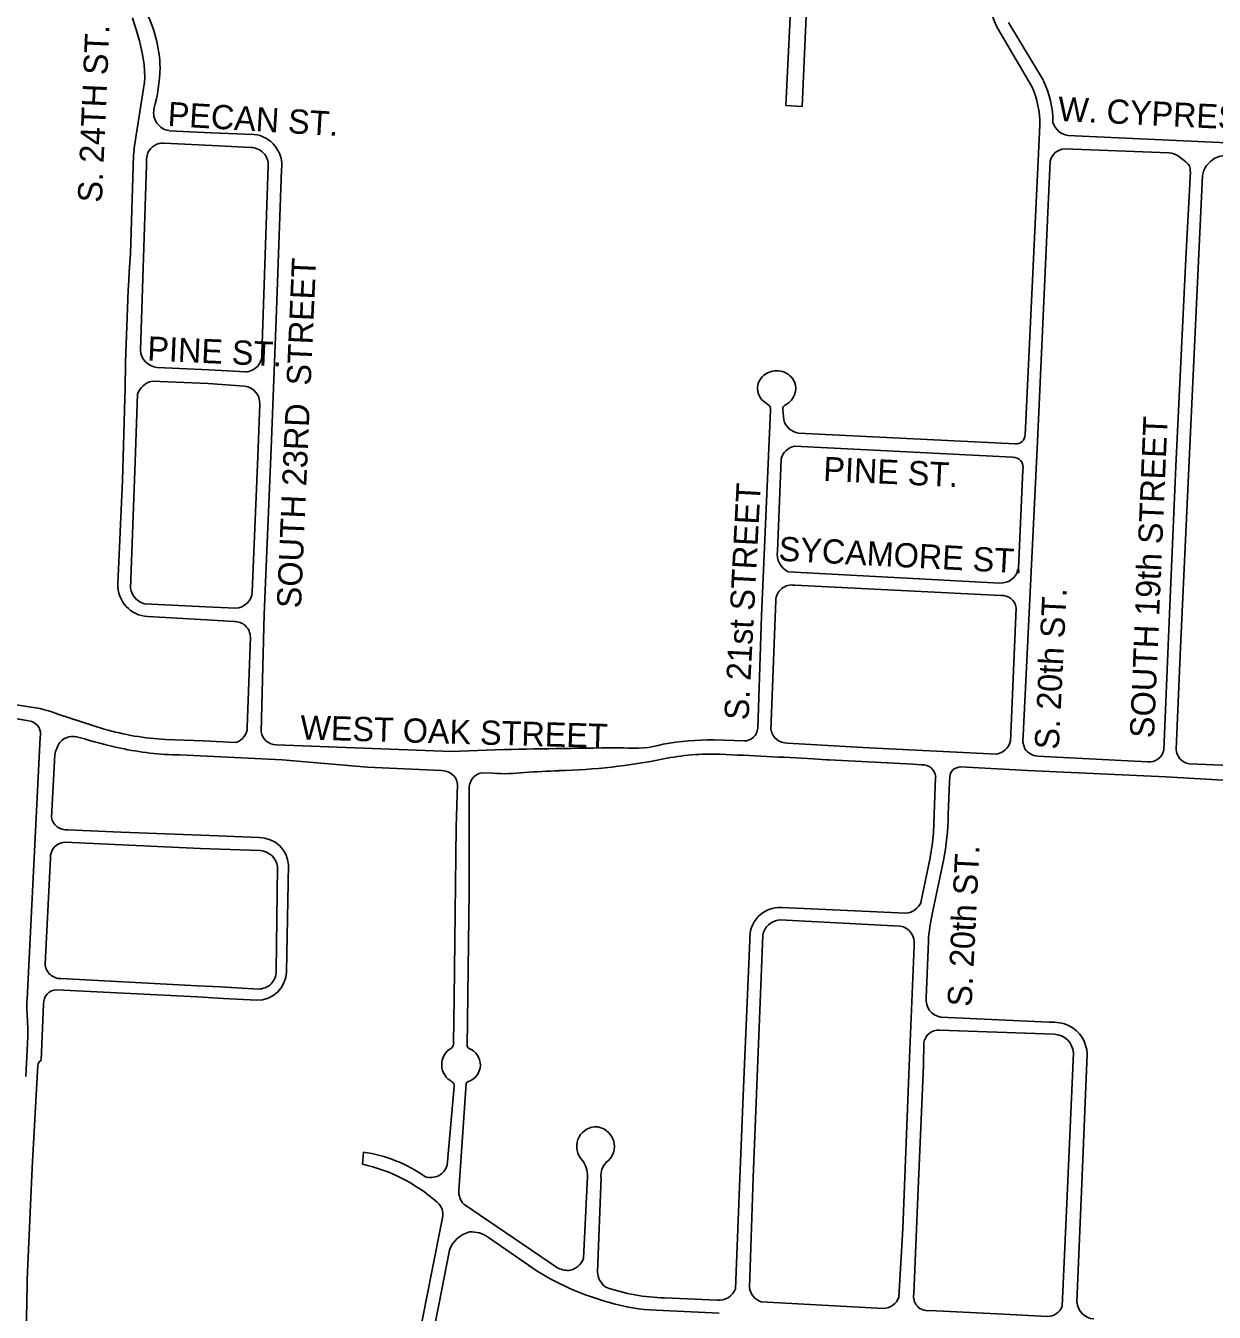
# Model space of a CAD drawing. Extents: x 0 to 712119, y 0 to 761125.
# Drawn here: x 678156 to 680612, y 731363 to 734022 of the extents above; entities that cross this region are included whole.
import ezdxf

# ---------------------------------------------------------------- set-up
doc = ezdxf.new("R2010")
doc.units = 0
doc.layers.add('PAVED ROADS', color=7, linetype='Continuous')
doc.layers.add('street names', color=7, linetype='Continuous')

msp = doc.modelspace()

# ---------------------------------------------------------------- linework, layer by layer
at = {"layer": 'PAVED ROADS'}
for points in [[(679796.2, 734661.8), (679778, 734245.8), (679760.4, 733855), (679726.8, 733856.8), (679766.8, 734670.9)], [(680235.3, 733896.4), (680163.1, 734018.4)], [(680187.1, 734028.7), (680259, 733908.3)], [(678380.9, 733773.3), (678401.6, 733905), (678401.9, 733915.1), (678400.5, 733941.5)], [(678452.6, 733804.9), (678539.3, 733800.5), (678627.7, 733797.3)], [(680221.2, 733176.3), (680241.3, 733598.1), (680251.6, 733816.1)], [(678441.8, 733779), (678541.6, 733774.3), (678621.5, 733770.2)], [(680309.5, 733795), (680832.7, 733771.1)], [(678372.2, 733550.2), (678378.7, 733754.1)], [(680518.2, 733759.1), (680302.8, 733767.3)], [(680553.5, 733740.7), (680538.1, 733752.4)], [(678393.1, 733351.2), (678405.4, 733733.6), (678405.4, 733733.6)], [(678684.7, 733724.7), (678673.9, 733433.5), (678663.2, 733147.7), (678649, 732805.4), (678642.4, 732562.4)], [(678657.3, 733732.1), (678643.8, 733343.3)], [(680273, 733741.8), (680246.9, 733162.5), (680226.9, 732752), (680216.5, 732540.7), (680220.6, 732527)], [(680507.9, 732524.2), (680517.9, 732774.1), (680532.6, 733111.2), (680553.1, 733540.8), (680562.6, 733720.8)], [(680588, 733712), (680563.1, 733181.7), (680542.2, 732736.9), (680533.2, 732526.7)], [(678610.3, 733306.5), (678535.2, 733310.5), (678427.5, 733315.6)], [(678417.2, 733287.2), (678532.8, 733282.6), (678608.1, 733276.9)], [(678346.3, 732868), (678355.8, 733081.6), (678361.1, 733251.6)], [(678372.8, 732859.5), (678382.2, 733120.4), (678387.2, 733260.3)], [(679689.2, 733239.2), (679677.4, 733248.5)], [(678639.5, 733239.9), (678635.7, 733130.6), (678624.1, 732851.8)], [(679668.6, 732569.8), (679676.4, 732802.3), (679695.1, 733227.5)], [(679720.4, 733227.6), (679722.5, 733207.4)], [(679753, 733179.8), (680200.3, 733157.4)], [(679744.9, 733152.9), (680194.9, 733130.1)], [(679709.2, 732936), (679716.8, 733125.7)], [(680216.6, 733104), (680207.6, 732899.8)], [(680168.6, 732869.9), (679731.9, 732892.9)], [(679745.1, 732865.4), (680170.7, 732844.4)], [(678528.3, 732820.6), (678401.3, 732827.2)], [(678589.5, 732817.8), (678528.3, 732820.6)], [(679696, 732565.6), (679706, 732833.7)], [(680202.9, 732818.5), (680190.6, 732542.3)], [(678586.4, 732790.5), (678529.3, 732793.8), (678408.2, 732800.5)], [(678613.7, 732572), (678620.3, 732757.9)], [(678109.2, 732622.2), (678185.1, 732610.3)], [(678224.3, 732598.1), (678318.4, 732568.1)], [(678158.7, 732009.8), (678169.7, 732232.3), (678185.7, 732551)], [(678444.9, 732546.5), (678522.9, 732543.4), (678590.5, 732540.5)], [(678673.3, 732535.6), (679035.6, 732521.6), (679144.3, 732525.6)], [(679578.3, 732545.6), (679640.3, 732543.5)], [(680162, 732516.4), (679885.8, 732530.2), (679729.9, 732538.9)], [(678215.9, 732515.2), (678209, 732385.3)], [(678862.4, 732489), (678686.1, 732504.4), (678474.3, 732514.5)], [(680007.1, 732494.3), (679990.1, 732495.2), (679816.1, 732504.7), (679811, 732504.8), (679783.3, 732506.5)], [(680246.9, 732511.7), (680474.3, 732500.4)], [(679014.3, 732482.2), (678862.4, 732489)], [(679121.6, 732476.9), (679098.7, 732477.7)], [(680087.9, 732489.7), (680226.2, 732482.5), (680512, 732469.6), (680761, 732455)], [(680559.8, 732496), (680733.1, 732489.4), (680786.2, 732488.2)], [(679040.3, 731919.7), (679041, 732011.6), (679045.6, 732365), (679048.3, 732454)], [(680031.7, 732353), (680036.2, 732469.1), (680036.2, 732469.1)], [(680062.1, 732391.6), (680064.6, 732458.7), (680065.4, 732470.3)], [(679072.5, 732443), (679072.4, 732340.1), (679072.3, 732232.3), (679068.1, 731912.1), (679071.1, 731908.2)], [(678242.8, 732359.8), (678352.7, 732355.2), (678518.2, 732348.6), (678638.6, 732343.6)], [(678640.7, 732316.9), (678517.4, 732321.3), (678236.5, 732334.1)], [(678207.2, 732301.3), (678196.2, 732082.9)], [(678699.1, 732287.1), (678694.9, 732066.4)], [(680006, 732209.6), (680024.6, 732301.8)], [(680029.8, 732189), (680052.2, 732296.5)], [(678673.8, 732067.7), (678676.1, 732283.4), (678676.1, 732283.4)], [(679718, 732199.1), (679763.9, 732197.2), (679975, 732187.4)], [(679714, 732173.7), (679963.1, 732161)], [(679622.5, 731411), (679630.2, 731605.3), (679638.9, 731827.2), (679652.4, 732131.6)], [(679651.4, 731413.8), (679658.9, 731641.4), (679673.3, 731986.3), (679678.9, 732141.9)], [(680016.6, 732012.8), (680021.2, 732129.5)], [(679991.8, 732120.3), (679981.7, 731872.3), (679968.2, 731536), (679960.5, 731393.5)], [(678228.8, 732052.5), (678511.3, 732037.2), (678558.3, 732035.1), (678636.8, 732030.7)], [(678633.3, 732007.6), (678564.8, 732010.9), (678510.3, 732014.5), (678220.4, 732029.4)], [(678192.9, 731999.9), (678188.1, 731883)], [(680271.1, 731962.2), (680047.1, 731972.6)], [(680044.3, 731945.8), (680280.9, 731937.2)], [(678156, 731849.9), (678160.6, 731932.7)], [(679991, 731400.6), (680000.3, 731617.9), (680010.9, 731872.8), (680012, 731919.5)], [(680321, 731898.6), (680307.9, 731603), (680297.6, 731374.9)], [(680328.3, 731384.3), (680339.3, 731645), (680349.4, 731896.4)], [(678181.3, 731873.2), (678169.5, 731661.3), (678159.6, 731445.6), (678159.6, 731445.6), (678159.6, 731445.6)], [(679068.7, 731839.1), (679066.3, 731835.8), (679051, 731614.2)], [(679027, 731666.4), (679041.1, 731829.2)], [(678851.9, 731668.9), (678853.9, 731693.5)], [(679308.6, 731473.9), (679316.9, 731643.2)], [(679344.8, 731641.9), (679337.8, 731446.3)], [(679061.2, 731586.2), (679253, 731455.5)], [(678959.6, 731264.7), (678995, 731447), (679017, 731557.5)], [(679112.1, 731517.1), (679203.9, 731453.7)], [(678975.5, 731204.3), (679009.9, 731377.9), (679031.7, 731490.7)], [(679476.1, 731392.4), (679584.5, 731387.5)], [(679928.2, 731370.5), (679675.5, 731384)], [(679458.7, 731366.7), (679588.9, 731360.8)], [(680267.5, 731353.7), (680163.5, 731359.5), (680023.5, 731366)]]:
    msp.add_lwpolyline(points, dxfattribs=at)
for centre, radius, start, end in [((680284.7, 734078.2), 135.5, 174.4809, 206.1721), ((678154, 733926.7), 279.9, 1.638, 27.4142), ((677909.5, 733869.3), 496.3, 8.359, 19.8552), ((678065.9, 733946.9), 368.1, 344.6716, 358.0932), ((680061.2, 733819.1), 190.4, 359.1072, 23.9421), ((680079.1, 733821.8), 199.6, 0.0637, 25.6628), ((678457.6, 733842.1), 37.4, 168.3814, 262.3906), ((680315, 733832.3), 37.7, 195.7993, 261.6158), ((678439.2, 733745.2), 34, 85.4754, 154.892), ((678620.4, 733732.9), 64.8, 352.7285, 83.5504), ((677642.3, 733845.4), 742, 352.9323, 354.4291), ((678494.4, 733736.3), 89.1, 164.87, 181.7298), ((678620.6, 733733.5), 36.7, 357.7351, 88.5016), ((680304.5, 733735.1), 32.2, 93.1024, 168.1034), ((680510.5, 733703.3), 56.4, 60.6938, 82.213), ((680636.1, 733704.8), 48.7, 90.4893, 144.9975), ((680539.5, 733722.3), 23.1, 356.3167, 52.7599), ((680626.8, 733708.8), 38.9, 141.9332, 175.256), ((684014.4, 733190.5), 5653.6, 176.3526, 179.3808), ((678430.6, 733353.1), 37.6, 182.873, 265.17), ((678609.3, 733341), 34.6, 271.6409, 3.7747), ((679703.1, 733272.1), 34.9, 117.5473, 222.5413), ((679708, 733267.9), 40.9, 25.6164, 120.853), ((678426.4, 733246.9), 41.4, 102.8787, 161.0617), ((678604.1, 733241.8), 35.4, 356.9693, 83.6445), ((679708.8, 733272.5), 38.3, 299.4403, 19.8944), ((679684.5, 733229.4), 10.9, 349.6958, 64.2494), ((679731.2, 733228.9), 10.9, 108.9969, 186.4281), ((679758.4, 733216.3), 37, 194.0586, 261.6525), ((680201.8, 733176.7), 19.4, 265.4571, 358.7843), ((679753.2, 733116.2), 37.7, 102.7352, 165.3388), ((680195.7, 733108.6), 21.5, 347.5186, 92.1086), ((679749.6, 732929.8), 40.9, 171.1964, 244.2822), ((680170.8, 732907.5), 37.7, 266.741, 348.2791), ((678412.2, 732866.3), 65.9, 178.5468, 266.5779), ((678410.8, 732864.3), 38.3, 187.1374, 255.75), ((678588.2, 732853.7), 36, 272.0854, 356.845), ((679739.2, 732832.7), 33.2, 79.8473, 178.3043), ((680172.9, 732814.1), 30.3, 8.3785, 94.1447), ((678587.4, 732757.6), 32.9, 0.6024, 91.7157), ((678135.8, 732383.6), 232, 67.5763, 77.7325), ((677947.4, 731478.9), 1126.8, 78.8034, 85.4651), ((678159.7, 732558.1), 26.9, 344.7138, 75.9168), ((678253.8, 732516), 36.9, 69.5822, 138.2664), ((678475.4, 733106.9), 561.2, 253.7536, 266.8877), ((678580.5, 732572.1), 33.2, 287.5173, 359.8708), ((678673.5, 732566.9), 31.4, 188.382, 269.7394), ((679640.3, 732571.8), 28.3, 269.9709, 356.0184), ((679729.7, 732573.6), 34.6, 193.3866, 270.4559), ((678302.4, 732494.8), 88.8, 149.0115, 166.7586), ((678727.8, 734151.8), 1666.3, 253.9317, 256.9631), ((678485.3, 733153.9), 639.5, 257.9619, 269.0156), ((679575.2, 713034.8), 19495.6, 90.5409, 91.26637), ((679413.8, 732738), 209.7, 263.7797, 286.3661), ((679573.7, 731965.9), 579.7, 89.5513, 100.0113), ((680156.3, 732551.3), 35.4, 279.1985, 345.2371), ((680252, 732550.6), 39.2, 216.995, 262.5817), ((680566.2, 732528.4), 33.1, 183.0412, 258.8239), ((679224.8, 733752.8), 1271.1, 271.5042, 281.3085), ((679574, 732014), 502.4, 88.0735, 101.484), ((678763.9, 714063.3), 18471.3, 86.83604, 87.43365), ((680477.7, 732531.2), 31, 263.7968, 346.8918), ((679016, 732449.7), 32.6, 7.6077, 92.9751), ((679104.4, 732446.1), 32.1, 100.1695, 185.4304), ((679147.3, 732790.5), 314.7, 265.3131, 277.1688), ((679429.3, 728573.5), 3912.3, 92.507, 93.5558), ((680008.9, 732466.9), 27.5, 4.6162, 93.6565), ((680087, 732468.4), 21.7, 132.8588, 174.9989), ((680092.2, 732452.3), 37.7, 96.5545, 121.9354), ((678240.3, 732391.7), 32, 191.5976, 274.4142), ((679603.4, 732391.4), 458.7, 348.0665, 0.0261), ((678639.2, 732283.6), 60, 3.3479, 90.5477), ((679591.2, 732387.5), 441.8, 348.818, 355.5258), ((678238.2, 732303), 31.1, 93.2357, 183.1521), ((678637.7, 732278.3), 38.7, 7.5252, 85.636), ((679970.3, 732226.7), 39.6, 276.7621, 334.4014), ((679714.1, 732137.4), 61.9, 86.3614, 185.3299), ((680401.4, 732104.8), 381, 167.2402, 176.2886), ((679717.7, 732134.4), 39.5, 95.3355, 169.025), ((679956.4, 732125.8), 35.8, 351.1765, 79.1352), ((678227.7, 732083.9), 31.5, 181.86, 271.9905), ((678634.3, 732068.3), 60.6, 269.0182, 358.2338), ((678637, 732067.4), 36.7, 269.6532, 0.4451), ((678221.2, 732001.1), 28.3, 91.7479, 182.3791), ((678604.7, 731995.1), 446.2, 178.1174, 184.2502), ((680053.1, 732008.8), 36.7, 173.6825, 260.6511), ((677932.8, 731940.6), 227.9, 358.0078, 5.3988), ((680042.2, 731915.4), 30.5, 85.8973, 172.2269), ((680044.3, 731945.8), 0.000000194, 206.688, 283.4817), ((680277.1, 731878), 84.4, 65.3582, 94.1165), ((680280.7, 731893.8), 68.7, 2.1551, 62.5742), ((679025.4, 731919.6), 15, 312.7632, 0.5263), ((680279.9, 731896), 41.2, 3.664, 88.5073), ((679054.8, 731874.3), 39.3, 119.3045, 243.7617), ((679059.4, 731874), 36.1, 284.9654, 71.1518), ((678191.8, 731873.1), 10.6, 110.563, 179.0051), ((679031.4, 731831.3), 9.84, 348.1224, 52.7946), ((679335.5, 731705.3), 41, 95.4368, 223.7498), ((679332, 731705.6), 40.5, 304.6995, 90.6254), ((678814.3, 731408.5), 287.7, 54.6163, 82.0951), ((679265.8, 731645.2), 51.1, 357.7878, 38.4318), ((678772.6, 731323.2), 354.7, 48.8191, 77.0798), ((678992.9, 731676.8), 35.7, 250.4111, 343.0918), ((679384.4, 731645.3), 39.8, 137.3536, 184.9742), ((679088.3, 731611.9), 37.4, 176.4881, 223.4235), ((678986.2, 731565.4), 31.8, 345.6714, 51.132), ((679086.2, 731472.7), 57.4, 103.3696, 161.6944), ((679077.5, 731471.7), 57.1, 52.6446, 94.55), ((679271.7, 731487.8), 39.4, 279.8691, 339.3252), ((684663.1, 731261.7), 6506.1, 178.38015, 180.81011), ((679496.3, 731895), 529.3, 236.4684, 255.3693), ((679278.2, 731501.2), 52.2, 241.1074, 270.2921), ((679378.4, 731447.4), 40.6, 181.4169, 233.9309), ((679485.1, 731787), 394.7, 250.6842, 268.6943), ((679588.4, 731423.7), 36.4, 263.8279, 339.6392), ((679688.6, 731419.2), 37.6, 188.2512, 249.6432), ((679469.6, 731726.9), 360.3, 252.7233, 268.2558), ((679926.6, 731407), 36.5, 272.4919, 338.3521), ((680020.2, 731395.5), 29.7, 169.9639, 276.4509), ((680365.1, 731385.8), 36.9, 182.3645, 266.691), ((679928.2, 731370.5), 0.000000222, 204.9515, 267.2933), ((680266.8, 731386.8), 33, 271.2266, 338.8855)]:
    msp.add_arc(centre, radius, start, end, dxfattribs=at)

# ---------------------------------------------------------------- texts
at = {"layer": 'street names'}
for s, rotation, p in [('S. 24TH ST.', 87.5032, (678313.3, 733655.5)), ('PECAN ST.', 356.59, (678448.4, 733814.8)), ('W. CYPRESS ST.', 357.2088, (680288.3, 733825.3)), ('SOUTH 23RD  STREET', 87.5032, (678724.7, 732817)), ('PINE ST.', 357.4675, (678406.6, 733329.9)), ('SOUTH 19th STREET', 87.5589, (680487.4, 732548.7)), ('PINE ST.', 357.3474, (679803.3, 733081.1)), ('S. 21st STREET', 87.0105, (679649.4, 732585.6)), ('SYCAMORE ST.', 357.0105, (679711, 732916.1)), ('S. 20th ST.', 87.1414, (680290.6, 732524.9)), ('WEST OAK STREET', 358.3605, (678722.9, 732546.8)), ('S. 20th ST.', 87.1414, (680110.5, 731993.3))]:
    msp.add_text(s, height=50, rotation=rotation, dxfattribs=at).set_placement(p)

doc.saveas('drawing.dxf')
